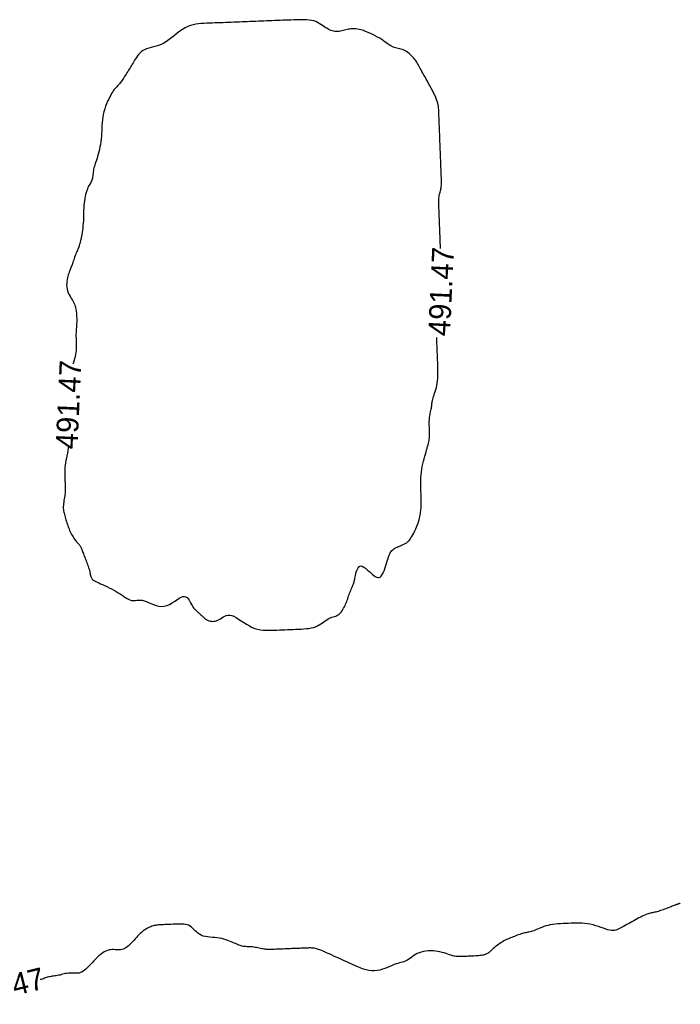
# Model space of a CAD drawing. Header units: millimetres. Extents: x 32690613 to 32693367, y 5343692 to 5344708.
# Tile 606 of 656: x 32692641 to 32692672, y 5344472 to 5344517. Entities that reach past the tile are written whole.
import ezdxf
from ezdxf.enums import TextEntityAlignment as Align

# ---------------------------------------------------------------- set-up
doc = ezdxf.new("R2010")
doc.units = ezdxf.units.MM
doc.header["$LTSCALE"] = 20
doc.layers.add('02-DGM_HL_491.50', color=72, linetype='Continuous')

msp = doc.modelspace()

# ---------------------------------------------------------------- linework, layer by layer
at = {"layer": '02-DGM_HL_491.50', "elevation": 491.5, "flags": 128}
for points in [[(32692660.804, 5344506.763), (32692660.804, 5344506.781), (32692660.801, 5344506.86), (32692660.798, 5344506.937), (32692660.795, 5344507.01), (32692660.792, 5344507.08), (32692660.79, 5344507.145), (32692660.787, 5344507.204), (32692660.785, 5344507.26), (32692660.783, 5344507.311), (32692660.781, 5344507.36), (32692660.779, 5344507.405), (32692660.778, 5344507.449), (32692660.776, 5344507.491), (32692660.774, 5344507.533), (32692660.773, 5344507.575), (32692660.771, 5344507.617), (32692660.769, 5344507.661), (32692660.768, 5344507.707), (32692660.766, 5344507.755), (32692660.764, 5344507.806), (32692660.762, 5344507.862), (32692660.759, 5344507.922), (32692660.757, 5344507.987), (32692660.754, 5344508.056), (32692660.751, 5344508.13), (32692660.748, 5344508.206), (32692660.745, 5344508.285), (32692660.742, 5344508.367), (32692660.739, 5344508.449), (32692660.735, 5344508.532), (32692660.732, 5344508.616), (32692660.729, 5344508.698), (32692660.727, 5344508.779), (32692660.726, 5344508.859), (32692660.726, 5344508.935), (32692660.728, 5344509.009), (32692660.733, 5344509.079), (32692660.739, 5344509.144), (32692660.748, 5344509.205), (32692660.76, 5344509.261), (32692660.773, 5344509.314), (32692660.786, 5344509.365), (32692660.8, 5344509.414), (32692660.813, 5344509.464), (32692660.824, 5344509.513), (32692660.834, 5344509.565), (32692660.841, 5344509.618), (32692660.846, 5344509.674), (32692660.848, 5344509.732), (32692660.849, 5344509.791), (32692660.849, 5344509.852), (32692660.848, 5344509.913), (32692660.846, 5344509.975), (32692660.843, 5344510.038), (32692660.841, 5344510.1), (32692660.838, 5344510.163), (32692660.836, 5344510.225), (32692660.834, 5344510.288), (32692660.831, 5344510.35), (32692660.829, 5344510.412), (32692660.826, 5344510.475), (32692660.824, 5344510.537), (32692660.821, 5344510.6), (32692660.819, 5344510.662), (32692660.816, 5344510.725), (32692660.814, 5344510.787), (32692660.812, 5344510.85), (32692660.809, 5344510.912), (32692660.807, 5344510.974), (32692660.804, 5344511.037), (32692660.802, 5344511.099), (32692660.799, 5344511.162), (32692660.797, 5344511.224), (32692660.794, 5344511.287), (32692660.792, 5344511.349), (32692660.79, 5344511.412), (32692660.787, 5344511.474), (32692660.785, 5344511.537), (32692660.782, 5344511.599), (32692660.78, 5344511.661), (32692660.777, 5344511.724), (32692660.775, 5344511.786), (32692660.773, 5344511.849), (32692660.77, 5344511.911), (32692660.768, 5344511.974), (32692660.765, 5344512.036), (32692660.763, 5344512.099), (32692660.76, 5344512.161), (32692660.758, 5344512.224), (32692660.755, 5344512.286), (32692660.753, 5344512.348), (32692660.751, 5344512.411), (32692660.748, 5344512.473), (32692660.746, 5344512.536), (32692660.743, 5344512.598), (32692660.741, 5344512.661), (32692660.738, 5344512.723), (32692660.736, 5344512.786), (32692660.733, 5344512.848), (32692660.731, 5344512.911), (32692660.729, 5344512.973), (32692660.726, 5344513.035), (32692660.724, 5344513.098), (32692660.72, 5344513.162), (32692660.714, 5344513.227), (32692660.706, 5344513.295), (32692660.693, 5344513.367), (32692660.675, 5344513.444), (32692660.651, 5344513.526), (32692660.62, 5344513.615), (32692660.581, 5344513.711), (32692660.536, 5344513.813), (32692660.485, 5344513.919), (32692660.43, 5344514.028), (32692660.373, 5344514.138), (32692660.314, 5344514.248), (32692660.255, 5344514.356), (32692660.198, 5344514.46), (32692660.143, 5344514.56), (32692660.091, 5344514.654), (32692660.042, 5344514.744), (32692659.996, 5344514.828), (32692659.952, 5344514.907), (32692659.912, 5344514.981), (32692659.874, 5344515.05), (32692659.839, 5344515.113), (32692659.806, 5344515.172), (32692659.776, 5344515.227), (32692659.746, 5344515.278), (32692659.716, 5344515.328), (32692659.684, 5344515.375), (32692659.651, 5344515.423), (32692659.614, 5344515.471), (32692659.573, 5344515.52), (32692659.527, 5344515.571), (32692659.476, 5344515.624), (32692659.421, 5344515.676), (32692659.363, 5344515.727), (32692659.303, 5344515.776), (32692659.24, 5344515.82), (32692659.177, 5344515.859), (32692659.113, 5344515.891), (32692659.05, 5344515.917), (32692658.987, 5344515.936), (32692658.923, 5344515.951), (32692658.86, 5344515.965), (32692658.797, 5344515.978), (32692658.734, 5344515.994), (32692658.671, 5344516.013), (32692658.607, 5344516.038), (32692658.543, 5344516.071), (32692658.478, 5344516.11), (32692658.411, 5344516.155), (32692658.34, 5344516.205), (32692658.266, 5344516.259), (32692658.186, 5344516.315), (32692658.101, 5344516.373), (32692658.008, 5344516.432), (32692657.908, 5344516.49), (32692657.803, 5344516.548), (32692657.694, 5344516.603), (32692657.582, 5344516.655), (32692657.471, 5344516.703), (32692657.363, 5344516.747), (32692657.258, 5344516.785), (32692657.159, 5344516.816), (32692657.068, 5344516.84), (32692656.984, 5344516.857), (32692656.906, 5344516.867), (32692656.834, 5344516.872), (32692656.765, 5344516.873), (32692656.7, 5344516.868), (32692656.636, 5344516.86), (32692656.574, 5344516.848), (32692656.512, 5344516.834), (32692656.45, 5344516.819), (32692656.388, 5344516.803), (32692656.326, 5344516.787), (32692656.264, 5344516.772), (32692656.202, 5344516.76), (32692656.14, 5344516.751), (32692656.078, 5344516.746), (32692656.015, 5344516.746), (32692655.952, 5344516.751), (32692655.89, 5344516.762), (32692655.826, 5344516.778), (32692655.763, 5344516.799), (32692655.699, 5344516.825), (32692655.636, 5344516.856), (32692655.572, 5344516.893), (32692655.507, 5344516.934), (32692655.442, 5344516.979), (32692655.374, 5344517.026), (32692655.304, 5344517.073), (32692655.23, 5344517.119), (32692655.151, 5344517.162), (32692655.066, 5344517.199), (32692654.975, 5344517.231), (32692654.876, 5344517.254), (32692654.771, 5344517.271), (32692654.66, 5344517.281), (32692654.545, 5344517.287), (32692654.426, 5344517.288), (32692654.304, 5344517.287), (32692654.18, 5344517.283), (32692654.055, 5344517.278), (32692653.931, 5344517.273), (32692653.806, 5344517.268), (32692653.681, 5344517.264), (32692653.556, 5344517.259), (32692653.431, 5344517.254), (32692653.306, 5344517.249), (32692653.181, 5344517.244), (32692653.056, 5344517.239), (32692652.931, 5344517.234), (32692652.806, 5344517.229), (32692652.681, 5344517.225), (32692652.557, 5344517.22), (32692652.432, 5344517.215), (32692652.307, 5344517.21), (32692652.182, 5344517.205), (32692652.057, 5344517.2), (32692651.932, 5344517.195), (32692651.807, 5344517.19), (32692651.682, 5344517.185), (32692651.557, 5344517.181), (32692651.432, 5344517.176), (32692651.308, 5344517.171), (32692651.183, 5344517.166), (32692651.058, 5344517.161), (32692650.933, 5344517.156), (32692650.808, 5344517.151), (32692650.683, 5344517.146), (32692650.558, 5344517.142), (32692650.433, 5344517.137), (32692650.308, 5344517.132), (32692650.183, 5344517.127), (32692650.058, 5344517.122), (32692649.934, 5344517.117), (32692649.809, 5344517.11), (32692649.684, 5344517.099), (32692649.56, 5344517.082), (32692649.436, 5344517.057), (32692649.312, 5344517.023), (32692649.189, 5344516.976), (32692649.066, 5344516.916), (32692648.944, 5344516.842), (32692648.822, 5344516.756), (32692648.7, 5344516.662), (32692648.579, 5344516.564), (32692648.458, 5344516.466), (32692648.336, 5344516.372), (32692648.215, 5344516.286), (32692648.093, 5344516.211), (32692647.97, 5344516.151), (32692647.848, 5344516.104), (32692647.728, 5344516.066), (32692647.612, 5344516.034), (32692647.5, 5344516.006), (32692647.393, 5344515.978), (32692647.294, 5344515.947), (32692647.204, 5344515.91), (32692647.122, 5344515.865), (32692647.05, 5344515.812), (32692646.985, 5344515.753), (32692646.927, 5344515.69), (32692646.875, 5344515.624), (32692646.828, 5344515.557), (32692646.785, 5344515.49), (32692646.744, 5344515.425), (32692646.706, 5344515.362), (32692646.669, 5344515.302), (32692646.634, 5344515.244), (32692646.599, 5344515.188), (32692646.565, 5344515.132), (32692646.531, 5344515.076), (32692646.497, 5344515.02), (32692646.462, 5344514.963), (32692646.427, 5344514.905), (32692646.39, 5344514.846), (32692646.353, 5344514.786), (32692646.316, 5344514.727), (32692646.279, 5344514.669), (32692646.243, 5344514.613), (32692646.207, 5344514.56), (32692646.171, 5344514.51), (32692646.137, 5344514.464), (32692646.104, 5344514.421), (32692646.072, 5344514.381), (32692646.041, 5344514.343), (32692646.01, 5344514.308), (32692645.979, 5344514.274), (32692645.949, 5344514.241), (32692645.919, 5344514.208), (32692645.889, 5344514.176), (32692645.859, 5344514.141), (32692645.827, 5344514.104), (32692645.794, 5344514.063), (32692645.76, 5344514.015), (32692645.724, 5344513.96), (32692645.684, 5344513.896), (32692645.642, 5344513.822), (32692645.597, 5344513.737), (32692645.55, 5344513.641), (32692645.502, 5344513.536), (32692645.455, 5344513.424), (32692645.41, 5344513.306), (32692645.368, 5344513.184), (32692645.332, 5344513.059), (32692645.302, 5344512.933), (32692645.279, 5344512.807), (32692645.263, 5344512.681), (32692645.251, 5344512.556), (32692645.243, 5344512.43), (32692645.237, 5344512.305), (32692645.231, 5344512.18), (32692645.225, 5344512.054), (32692645.216, 5344511.929), (32692645.203, 5344511.804), (32692645.187, 5344511.679), (32692645.168, 5344511.556), (32692645.147, 5344511.436), (32692645.123, 5344511.32), (32692645.097, 5344511.209), (32692645.071, 5344511.104), (32692645.043, 5344511.005), (32692645.016, 5344510.914), (32692644.988, 5344510.829), (32692644.962, 5344510.751), (32692644.936, 5344510.678), (32692644.913, 5344510.608), (32692644.892, 5344510.542), (32692644.873, 5344510.477), (32692644.858, 5344510.414), (32692644.847, 5344510.351), (32692644.838, 5344510.289), (32692644.832, 5344510.227), (32692644.826, 5344510.168), (32692644.82, 5344510.11), (32692644.813, 5344510.054), (32692644.805, 5344510.002), (32692644.793, 5344509.953), (32692644.777, 5344509.907), (32692644.758, 5344509.863), (32692644.736, 5344509.821), (32692644.711, 5344509.777), (32692644.684, 5344509.732), (32692644.657, 5344509.683), (32692644.628, 5344509.63), (32692644.599, 5344509.57), (32692644.571, 5344509.502), (32692644.543, 5344509.428), (32692644.516, 5344509.346), (32692644.491, 5344509.258), (32692644.469, 5344509.164), (32692644.449, 5344509.066), (32692644.432, 5344508.962), (32692644.419, 5344508.854), (32692644.409, 5344508.742), (32692644.403, 5344508.628), (32692644.399, 5344508.511), (32692644.396, 5344508.393), (32692644.394, 5344508.275), (32692644.391, 5344508.157), (32692644.386, 5344508.041), (32692644.38, 5344507.927), (32692644.37, 5344507.815), (32692644.358, 5344507.708), (32692644.344, 5344507.605), (32692644.328, 5344507.508), (32692644.312, 5344507.416), (32692644.296, 5344507.332), (32692644.281, 5344507.256), (32692644.267, 5344507.188), (32692644.255, 5344507.13), (32692644.244, 5344507.079), (32692644.234, 5344507.034), (32692644.223, 5344506.993), (32692644.213, 5344506.954), (32692644.201, 5344506.916), (32692644.188, 5344506.877), (32692644.172, 5344506.834), (32692644.154, 5344506.788), (32692644.133, 5344506.737), (32692644.11, 5344506.682), (32692644.086, 5344506.625), (32692644.061, 5344506.565), (32692644.036, 5344506.503), (32692644.011, 5344506.44), (32692643.987, 5344506.377), (32692643.964, 5344506.313), (32692643.943, 5344506.251), (32692643.922, 5344506.189), (32692643.902, 5344506.13), (32692643.883, 5344506.072), (32692643.865, 5344506.018), (32692643.847, 5344505.967), (32692643.83, 5344505.92), (32692643.813, 5344505.878), (32692643.796, 5344505.838), (32692643.78, 5344505.8), (32692643.763, 5344505.761), (32692643.746, 5344505.72), (32692643.729, 5344505.675), (32692643.712, 5344505.624), (32692643.694, 5344505.565), (32692643.675, 5344505.497), (32692643.657, 5344505.422), (32692643.641, 5344505.34), (32692643.629, 5344505.254), (32692643.62, 5344505.166), (32692643.618, 5344505.076), (32692643.623, 5344504.987), (32692643.636, 5344504.9), (32692643.658, 5344504.817), (32692643.688, 5344504.737), (32692643.723, 5344504.661), (32692643.763, 5344504.589), (32692643.805, 5344504.519), (32692643.846, 5344504.452), (32692643.886, 5344504.387), (32692643.922, 5344504.325), (32692643.953, 5344504.265), (32692643.979, 5344504.206), (32692644.001, 5344504.149), (32692644.018, 5344504.092), (32692644.032, 5344504.036), (32692644.043, 5344503.98), (32692644.052, 5344503.923), (32692644.06, 5344503.866), (32692644.066, 5344503.807), (32692644.071, 5344503.748), (32692644.075, 5344503.688), (32692644.078, 5344503.627), (32692644.08, 5344503.565), (32692644.08, 5344503.503), (32692644.08, 5344503.441), (32692644.079, 5344503.378), (32692644.076, 5344503.315), (32692644.073, 5344503.253), (32692644.069, 5344503.191), (32692644.065, 5344503.129), (32692644.06, 5344503.068), (32692644.056, 5344503.007), (32692644.053, 5344502.947), (32692644.05, 5344502.889), (32692644.048, 5344502.831), (32692644.048, 5344502.774), (32692644.048, 5344502.717), (32692644.049, 5344502.661), (32692644.05, 5344502.603), (32692644.052, 5344502.545), (32692644.054, 5344502.486), (32692644.056, 5344502.424), (32692644.059, 5344502.36), (32692644.06, 5344502.294), (32692644.06, 5344502.224), (32692644.058, 5344502.15), (32692644.053, 5344502.072), (32692644.043, 5344501.988), (32692644.029, 5344501.899), (32692644.009, 5344501.803), (32692643.983, 5344501.7), (32692643.952, 5344501.592), (32692643.917, 5344501.478), (32692643.907, 5344501.445)], [(32692643.697, 5344497.632), (32692643.693, 5344497.592), (32692643.675, 5344497.476), (32692643.653, 5344497.359), (32692643.63, 5344497.242), (32692643.606, 5344497.128), (32692643.584, 5344497.016), (32692643.565, 5344496.909), (32692643.551, 5344496.806), (32692643.541, 5344496.71), (32692643.534, 5344496.618), (32692643.531, 5344496.532), (32692643.53, 5344496.451), (32692643.531, 5344496.376), (32692643.533, 5344496.305), (32692643.535, 5344496.24), (32692643.538, 5344496.18), (32692643.54, 5344496.125), (32692643.542, 5344496.073), (32692643.544, 5344496.025), (32692643.546, 5344495.98), (32692643.547, 5344495.936), (32692643.549, 5344495.894), (32692643.551, 5344495.852), (32692643.552, 5344495.81), (32692643.553, 5344495.768), (32692643.554, 5344495.724), (32692643.554, 5344495.678), (32692643.553, 5344495.63), (32692643.55, 5344495.578), (32692643.545, 5344495.522), (32692643.538, 5344495.462), (32692643.529, 5344495.397), (32692643.518, 5344495.327), (32692643.507, 5344495.255), (32692643.496, 5344495.181), (32692643.485, 5344495.107), (32692643.476, 5344495.033), (32692643.469, 5344494.961), (32692643.466, 5344494.892), (32692643.466, 5344494.827), (32692643.47, 5344494.766), (32692643.477, 5344494.707), (32692643.487, 5344494.65), (32692643.5, 5344494.593), (32692643.515, 5344494.536), (32692643.531, 5344494.478), (32692643.548, 5344494.417), (32692643.567, 5344494.354), (32692643.586, 5344494.288), (32692643.607, 5344494.22), (32692643.629, 5344494.151), (32692643.651, 5344494.082), (32692643.676, 5344494.012), (32692643.701, 5344493.942), (32692643.728, 5344493.874), (32692643.756, 5344493.807), (32692643.786, 5344493.742), (32692643.817, 5344493.679), (32692643.848, 5344493.619), (32692643.881, 5344493.561), (32692643.914, 5344493.507), (32692643.947, 5344493.456), (32692643.98, 5344493.408), (32692644.013, 5344493.365), (32692644.045, 5344493.324), (32692644.077, 5344493.287), (32692644.107, 5344493.252), (32692644.137, 5344493.219), (32692644.164, 5344493.187), (32692644.19, 5344493.156), (32692644.213, 5344493.126), (32692644.234, 5344493.095), (32692644.253, 5344493.064), (32692644.27, 5344493.032), (32692644.286, 5344492.998), (32692644.301, 5344492.962), (32692644.317, 5344492.924), (32692644.333, 5344492.883), (32692644.349, 5344492.839), (32692644.368, 5344492.791), (32692644.387, 5344492.739), (32692644.407, 5344492.685), (32692644.429, 5344492.628), (32692644.451, 5344492.57), (32692644.474, 5344492.51), (32692644.497, 5344492.449), (32692644.52, 5344492.387), (32692644.543, 5344492.325), (32692644.566, 5344492.264), (32692644.588, 5344492.203), (32692644.609, 5344492.144), (32692644.629, 5344492.085), (32692644.647, 5344492.028), (32692644.663, 5344491.973), (32692644.677, 5344491.921), (32692644.688, 5344491.87), (32692644.698, 5344491.822), (32692644.707, 5344491.777), (32692644.716, 5344491.734), (32692644.726, 5344491.694), (32692644.738, 5344491.657), (32692644.754, 5344491.623), (32692644.773, 5344491.591), (32692644.798, 5344491.562), (32692644.829, 5344491.534), (32692644.866, 5344491.508), (32692644.91, 5344491.481), (32692644.962, 5344491.454), (32692645.022, 5344491.425), (32692645.092, 5344491.392), (32692645.172, 5344491.356), (32692645.262, 5344491.315), (32692645.36, 5344491.27), (32692645.464, 5344491.222), (32692645.572, 5344491.17), (32692645.681, 5344491.116), (32692645.789, 5344491.06), (32692645.894, 5344491.002), (32692645.994, 5344490.943), (32692646.086, 5344490.885), (32692646.172, 5344490.827), (32692646.251, 5344490.772), (32692646.326, 5344490.722), (32692646.396, 5344490.677), (32692646.463, 5344490.639), (32692646.528, 5344490.61), (32692646.592, 5344490.591), (32692646.655, 5344490.584), (32692646.718, 5344490.584), (32692646.784, 5344490.589), (32692646.852, 5344490.596), (32692646.924, 5344490.602), (32692647.002, 5344490.602), (32692647.085, 5344490.593), (32692647.176, 5344490.573), (32692647.275, 5344490.538), (32692647.381, 5344490.494), (32692647.493, 5344490.445), (32692647.61, 5344490.397), (32692647.731, 5344490.354), (32692647.854, 5344490.324), (32692647.979, 5344490.309), (32692648.104, 5344490.317), (32692648.227, 5344490.35), (32692648.348, 5344490.403), (32692648.466, 5344490.47), (32692648.579, 5344490.544), (32692648.687, 5344490.617), (32692648.787, 5344490.684), (32692648.879, 5344490.736), (32692648.962, 5344490.767), (32692649.034, 5344490.773), (32692649.097, 5344490.755), (32692649.152, 5344490.718), (32692649.2, 5344490.667), (32692649.243, 5344490.606), (32692649.281, 5344490.54), (32692649.317, 5344490.472), (32692649.351, 5344490.407), (32692649.384, 5344490.35), (32692649.418, 5344490.299), (32692649.451, 5344490.254), (32692649.484, 5344490.215), (32692649.516, 5344490.178), (32692649.549, 5344490.145), (32692649.581, 5344490.114), (32692649.614, 5344490.084), (32692649.646, 5344490.054), (32692649.679, 5344490.024), (32692649.711, 5344489.994), (32692649.744, 5344489.964), (32692649.776, 5344489.934), (32692649.808, 5344489.904), (32692649.841, 5344489.874), (32692649.873, 5344489.844), (32692649.906, 5344489.814), (32692649.939, 5344489.785), (32692649.973, 5344489.756), (32692650.008, 5344489.729), (32692650.045, 5344489.705), (32692650.085, 5344489.682), (32692650.127, 5344489.663), (32692650.173, 5344489.647), (32692650.222, 5344489.636), (32692650.275, 5344489.628), (32692650.33, 5344489.626), (32692650.387, 5344489.63), (32692650.446, 5344489.639), (32692650.507, 5344489.654), (32692650.568, 5344489.677), (32692650.629, 5344489.707), (32692650.691, 5344489.744), (32692650.753, 5344489.785), (32692650.817, 5344489.826), (32692650.884, 5344489.863), (32692650.955, 5344489.892), (32692651.032, 5344489.91), (32692651.115, 5344489.913), (32692651.206, 5344489.896), (32692651.305, 5344489.858), (32692651.411, 5344489.801), (32692651.524, 5344489.731), (32692651.643, 5344489.653), (32692651.765, 5344489.57), (32692651.89, 5344489.489), (32692652.017, 5344489.414), (32692652.144, 5344489.349), (32692652.271, 5344489.299), (32692652.398, 5344489.262), (32692652.524, 5344489.238), (32692652.65, 5344489.223), (32692652.775, 5344489.216), (32692652.9, 5344489.214), (32692653.025, 5344489.217), (32692653.15, 5344489.221), (32692653.275, 5344489.226), (32692653.4, 5344489.231), (32692653.525, 5344489.236), (32692653.65, 5344489.241), (32692653.775, 5344489.246), (32692653.9, 5344489.251), (32692654.024, 5344489.256), (32692654.149, 5344489.261), (32692654.274, 5344489.266), (32692654.398, 5344489.272), (32692654.52, 5344489.279), (32692654.638, 5344489.29), (32692654.753, 5344489.304), (32692654.862, 5344489.324), (32692654.966, 5344489.348), (32692655.062, 5344489.38), (32692655.151, 5344489.418), (32692655.232, 5344489.462), (32692655.308, 5344489.509), (32692655.378, 5344489.559), (32692655.445, 5344489.608), (32692655.509, 5344489.655), (32692655.571, 5344489.698), (32692655.632, 5344489.735), (32692655.693, 5344489.766), (32692655.754, 5344489.79), (32692655.815, 5344489.81), (32692655.875, 5344489.828), (32692655.934, 5344489.847), (32692655.99, 5344489.867), (32692656.045, 5344489.891), (32692656.097, 5344489.92), (32692656.147, 5344489.957), (32692656.193, 5344490.001), (32692656.237, 5344490.05), (32692656.278, 5344490.105), (32692656.316, 5344490.163), (32692656.351, 5344490.224), (32692656.384, 5344490.286), (32692656.414, 5344490.35), (32692656.442, 5344490.413), (32692656.467, 5344490.477), (32692656.491, 5344490.54), (32692656.514, 5344490.604), (32692656.536, 5344490.667), (32692656.558, 5344490.731), (32692656.58, 5344490.794), (32692656.603, 5344490.858), (32692656.627, 5344490.921), (32692656.652, 5344490.984), (32692656.677, 5344491.045), (32692656.702, 5344491.105), (32692656.726, 5344491.163), (32692656.749, 5344491.217), (32692656.769, 5344491.268), (32692656.788, 5344491.315), (32692656.803, 5344491.357), (32692656.817, 5344491.397), (32692656.828, 5344491.435), (32692656.839, 5344491.473), (32692656.849, 5344491.514), (32692656.859, 5344491.559), (32692656.87, 5344491.61), (32692656.882, 5344491.669), (32692656.897, 5344491.736), (32692656.913, 5344491.809), (32692656.933, 5344491.884), (32692656.956, 5344491.958), (32692656.982, 5344492.026), (32692657.013, 5344492.085), (32692657.048, 5344492.131), (32692657.088, 5344492.161), (32692657.134, 5344492.172), (32692657.184, 5344492.165), (32692657.239, 5344492.143), (32692657.297, 5344492.108), (32692657.357, 5344492.064), (32692657.42, 5344492.012), (32692657.484, 5344491.955), (32692657.549, 5344491.895), (32692657.614, 5344491.836), (32692657.678, 5344491.779), (32692657.742, 5344491.728), (32692657.804, 5344491.686), (32692657.864, 5344491.656), (32692657.923, 5344491.64), (32692657.978, 5344491.642), (32692658.031, 5344491.664), (32692658.08, 5344491.708), (32692658.126, 5344491.772), (32692658.168, 5344491.851), (32692658.207, 5344491.942), (32692658.244, 5344492.04), (32692658.278, 5344492.143), (32692658.309, 5344492.245), (32692658.338, 5344492.343), (32692658.364, 5344492.434), (32692658.39, 5344492.518), (32692658.414, 5344492.594), (32692658.44, 5344492.663), (32692658.467, 5344492.726), (32692658.496, 5344492.783), (32692658.53, 5344492.834), (32692658.567, 5344492.88), (32692658.609, 5344492.921), (32692658.656, 5344492.957), (32692658.706, 5344492.989), (32692658.758, 5344493.018), (32692658.81, 5344493.043), (32692658.863, 5344493.066), (32692658.913, 5344493.086), (32692658.961, 5344493.104), (32692659.006, 5344493.121), (32692659.047, 5344493.137), (32692659.085, 5344493.152), (32692659.12, 5344493.168), (32692659.154, 5344493.184), (32692659.186, 5344493.201), (32692659.217, 5344493.22), (32692659.248, 5344493.24), (32692659.278, 5344493.264), (32692659.309, 5344493.291), (32692659.341, 5344493.323), (32692659.373, 5344493.362), (32692659.408, 5344493.407), (32692659.444, 5344493.461), (32692659.484, 5344493.525), (32692659.526, 5344493.599), (32692659.571, 5344493.684), (32692659.618, 5344493.78), (32692659.666, 5344493.885), (32692659.713, 5344493.997), (32692659.758, 5344494.115), (32692659.8, 5344494.237), (32692659.836, 5344494.362), (32692659.866, 5344494.488), (32692659.889, 5344494.614), (32692659.905, 5344494.739), (32692659.915, 5344494.865), (32692659.92, 5344494.99), (32692659.921, 5344495.115), (32692659.919, 5344495.24), (32692659.915, 5344495.365), (32692659.911, 5344495.49), (32692659.906, 5344495.615), (32692659.902, 5344495.74), (32692659.899, 5344495.865), (32692659.898, 5344495.99), (32692659.9, 5344496.115), (32692659.905, 5344496.241), (32692659.914, 5344496.366), (32692659.927, 5344496.492), (32692659.945, 5344496.617), (32692659.968, 5344496.742), (32692659.994, 5344496.865), (32692660.022, 5344496.985), (32692660.052, 5344497.102), (32692660.083, 5344497.213), (32692660.112, 5344497.319), (32692660.141, 5344497.417), (32692660.167, 5344497.508), (32692660.192, 5344497.593), (32692660.213, 5344497.671), (32692660.233, 5344497.744), (32692660.249, 5344497.813), (32692660.264, 5344497.88), (32692660.276, 5344497.944), (32692660.285, 5344498.007), (32692660.292, 5344498.07), (32692660.296, 5344498.132), (32692660.298, 5344498.195), (32692660.299, 5344498.257), (32692660.299, 5344498.32), (32692660.297, 5344498.383), (32692660.295, 5344498.445), (32692660.293, 5344498.507), (32692660.291, 5344498.57), (32692660.289, 5344498.632), (32692660.287, 5344498.695), (32692660.287, 5344498.757), (32692660.288, 5344498.82), (32692660.29, 5344498.883), (32692660.295, 5344498.945), (32692660.301, 5344499.008), (32692660.31, 5344499.071), (32692660.322, 5344499.134), (32692660.334, 5344499.196), (32692660.347, 5344499.257), (32692660.36, 5344499.316), (32692660.373, 5344499.374), (32692660.384, 5344499.431), (32692660.394, 5344499.484), (32692660.401, 5344499.536), (32692660.407, 5344499.585), (32692660.412, 5344499.634), (32692660.417, 5344499.683), (32692660.424, 5344499.734), (32692660.433, 5344499.787), (32692660.445, 5344499.843), (32692660.461, 5344499.904), (32692660.482, 5344499.97), (32692660.506, 5344500.041), (32692660.533, 5344500.118), (32692660.561, 5344500.2), (32692660.588, 5344500.287), (32692660.614, 5344500.379), (32692660.638, 5344500.476), (32692660.657, 5344500.579), (32692660.671, 5344500.686), (32692660.68, 5344500.798), (32692660.686, 5344500.913), (32692660.688, 5344501.032), (32692660.687, 5344501.153), (32692660.684, 5344501.276), (32692660.68, 5344501.4), (32692660.676, 5344501.525), (32692660.671, 5344501.65), (32692660.666, 5344501.774), (32692660.661, 5344501.899), (32692660.656, 5344502.024), (32692660.651, 5344502.149), (32692660.646, 5344502.274), (32692660.641, 5344502.399), (32692660.636, 5344502.524), (32692660.632, 5344502.649), (32692660.631, 5344502.673)], [(32692671.826, 5344476.665), (32692671.823, 5344476.664), (32692671.815, 5344476.661), (32692671.803, 5344476.656), (32692671.789, 5344476.651), (32692671.772, 5344476.645), (32692671.755, 5344476.638), (32692671.739, 5344476.632), (32692671.723, 5344476.626), (32692671.71, 5344476.621), (32692671.697, 5344476.616), (32692671.685, 5344476.612), (32692671.671, 5344476.607), (32692671.655, 5344476.601), (32692671.636, 5344476.593), (32692671.612, 5344476.584), (32692671.582, 5344476.573), (32692671.545, 5344476.559), (32692671.502, 5344476.543), (32692671.454, 5344476.524), (32692671.401, 5344476.504), (32692671.345, 5344476.483), (32692671.286, 5344476.461), (32692671.225, 5344476.438), (32692671.164, 5344476.415), (32692671.102, 5344476.392), (32692671.041, 5344476.369), (32692670.98, 5344476.347), (32692670.921, 5344476.326), (32692670.862, 5344476.306), (32692670.805, 5344476.288), (32692670.75, 5344476.272), (32692670.697, 5344476.258), (32692670.647, 5344476.247), (32692670.598, 5344476.237), (32692670.55, 5344476.228), (32692670.501, 5344476.219), (32692670.451, 5344476.208), (32692670.399, 5344476.195), (32692670.344, 5344476.179), (32692670.284, 5344476.158), (32692670.22, 5344476.132), (32692670.152, 5344476.102), (32692670.08, 5344476.067), (32692670.004, 5344476.029), (32692669.927, 5344475.988), (32692669.847, 5344475.946), (32692669.766, 5344475.902), (32692669.685, 5344475.857), (32692669.603, 5344475.812), (32692669.522, 5344475.768), (32692669.442, 5344475.724), (32692669.365, 5344475.681), (32692669.29, 5344475.64), (32692669.218, 5344475.6), (32692669.149, 5344475.563), (32692669.086, 5344475.528), (32692669.027, 5344475.496), (32692668.971, 5344475.467), (32692668.916, 5344475.443), (32692668.86, 5344475.425), (32692668.802, 5344475.413), (32692668.739, 5344475.409), (32692668.668, 5344475.412), (32692668.589, 5344475.425), (32692668.5, 5344475.447), (32692668.401, 5344475.477), (32692668.295, 5344475.513), (32692668.181, 5344475.551), (32692668.063, 5344475.591), (32692667.94, 5344475.63), (32692667.815, 5344475.666), (32692667.689, 5344475.695), (32692667.563, 5344475.718), (32692667.438, 5344475.734), (32692667.312, 5344475.744), (32692667.187, 5344475.749), (32692667.062, 5344475.75), (32692666.937, 5344475.748), (32692666.812, 5344475.744), (32692666.687, 5344475.74), (32692666.562, 5344475.735), (32692666.438, 5344475.729), (32692666.315, 5344475.722), (32692666.194, 5344475.714), (32692666.076, 5344475.702), (32692665.962, 5344475.688), (32692665.851, 5344475.67), (32692665.745, 5344475.647), (32692665.645, 5344475.62), (32692665.549, 5344475.589), (32692665.46, 5344475.556), (32692665.375, 5344475.522), (32692665.295, 5344475.487), (32692665.221, 5344475.455), (32692665.152, 5344475.425), (32692665.088, 5344475.399), (32692665.028, 5344475.379), (32692664.973, 5344475.362), (32692664.921, 5344475.349), (32692664.871, 5344475.339), (32692664.823, 5344475.329), (32692664.774, 5344475.321), (32692664.725, 5344475.311), (32692664.675, 5344475.3), (32692664.622, 5344475.286), (32692664.567, 5344475.27), (32692664.51, 5344475.252), (32692664.451, 5344475.232), (32692664.392, 5344475.211), (32692664.331, 5344475.189), (32692664.27, 5344475.166), (32692664.208, 5344475.142), (32692664.147, 5344475.119), (32692664.085, 5344475.096), (32692664.023, 5344475.071), (32692663.962, 5344475.046), (32692663.9, 5344475.019), (32692663.839, 5344474.991), (32692663.777, 5344474.961), (32692663.716, 5344474.929), (32692663.655, 5344474.894), (32692663.595, 5344474.857), (32692663.535, 5344474.818), (32692663.477, 5344474.779), (32692663.421, 5344474.738), (32692663.368, 5344474.698), (32692663.317, 5344474.658), (32692663.27, 5344474.619), (32692663.226, 5344474.582), (32692663.186, 5344474.546), (32692663.148, 5344474.512), (32692663.113, 5344474.479), (32692663.08, 5344474.449), (32692663.049, 5344474.421), (32692663.018, 5344474.395), (32692662.987, 5344474.372), (32692662.957, 5344474.351), (32692662.925, 5344474.333), (32692662.892, 5344474.317), (32692662.856, 5344474.303), (32692662.817, 5344474.29), (32692662.774, 5344474.28), (32692662.726, 5344474.27), (32692662.672, 5344474.262), (32692662.612, 5344474.255), (32692662.547, 5344474.249), (32692662.478, 5344474.244), (32692662.407, 5344474.24), (32692662.335, 5344474.236), (32692662.265, 5344474.233), (32692662.196, 5344474.23), (32692662.131, 5344474.227), (32692662.071, 5344474.225), (32692662.016, 5344474.223), (32692661.964, 5344474.221), (32692661.916, 5344474.219), (32692661.87, 5344474.217), (32692661.827, 5344474.215), (32692661.784, 5344474.214), (32692661.743, 5344474.212), (32692661.701, 5344474.211), (32692661.658, 5344474.21), (32692661.615, 5344474.21), (32692661.569, 5344474.212), (32692661.52, 5344474.217), (32692661.469, 5344474.225), (32692661.413, 5344474.237), (32692661.352, 5344474.253), (32692661.286, 5344474.273), (32692661.215, 5344474.298), (32692661.138, 5344474.324), (32692661.056, 5344474.352), (32692660.969, 5344474.38), (32692660.877, 5344474.406), (32692660.779, 5344474.429), (32692660.677, 5344474.449), (32692660.57, 5344474.463), (32692660.459, 5344474.471), (32692660.347, 5344474.473), (32692660.235, 5344474.469), (32692660.124, 5344474.459), (32692660.017, 5344474.442), (32692659.914, 5344474.418), (32692659.818, 5344474.387), (32692659.729, 5344474.349), (32692659.648, 5344474.305), (32692659.572, 5344474.257), (32692659.502, 5344474.208), (32692659.435, 5344474.159), (32692659.371, 5344474.112), (32692659.309, 5344474.069), (32692659.248, 5344474.031), (32692659.186, 5344474.001), (32692659.124, 5344473.977), (32692659.059, 5344473.956), (32692658.991, 5344473.938), (32692658.919, 5344473.919), (32692658.843, 5344473.898), (32692658.76, 5344473.873), (32692658.671, 5344473.842), (32692658.575, 5344473.804), (32692658.473, 5344473.76), (32692658.364, 5344473.714), (32692658.251, 5344473.669), (32692658.133, 5344473.628), (32692658.013, 5344473.593), (32692657.89, 5344473.569), (32692657.765, 5344473.556), (32692657.64, 5344473.559), (32692657.514, 5344473.575), (32692657.388, 5344473.603), (32692657.262, 5344473.641), (32692657.135, 5344473.686), (32692657.008, 5344473.738), (32692656.88, 5344473.793), (32692656.753, 5344473.85), (32692656.626, 5344473.908), (32692656.499, 5344473.965), (32692656.374, 5344474.022), (32692656.251, 5344474.078), (32692656.13, 5344474.132), (32692656.013, 5344474.185), (32692655.899, 5344474.236), (32692655.791, 5344474.285), (32692655.687, 5344474.332), (32692655.589, 5344474.376), (32692655.496, 5344474.417), (32692655.409, 5344474.455), (32692655.327, 5344474.489), (32692655.25, 5344474.518), (32692655.179, 5344474.544), (32692655.113, 5344474.565), (32692655.052, 5344474.581), (32692654.996, 5344474.592), (32692654.944, 5344474.6), (32692654.896, 5344474.605), (32692654.85, 5344474.607), (32692654.806, 5344474.607), (32692654.764, 5344474.607), (32692654.722, 5344474.605), (32692654.68, 5344474.603), (32692654.638, 5344474.602), (32692654.594, 5344474.6), (32692654.548, 5344474.598), (32692654.5, 5344474.596), (32692654.449, 5344474.594), (32692654.393, 5344474.592), (32692654.333, 5344474.59), (32692654.268, 5344474.587), (32692654.199, 5344474.585), (32692654.126, 5344474.582), (32692654.049, 5344474.579), (32692653.97, 5344474.576), (32692653.888, 5344474.572), (32692653.806, 5344474.569), (32692653.723, 5344474.566), (32692653.64, 5344474.563), (32692653.557, 5344474.56), (32692653.476, 5344474.556), (32692653.397, 5344474.553), (32692653.32, 5344474.55), (32692653.247, 5344474.547), (32692653.177, 5344474.545), (32692653.112, 5344474.542), (32692653.052, 5344474.54), (32692652.996, 5344474.538), (32692652.944, 5344474.537), (32692652.893, 5344474.537), (32692652.844, 5344474.538), (32692652.795, 5344474.541), (32692652.746, 5344474.546), (32692652.695, 5344474.554), (32692652.641, 5344474.563), (32692652.585, 5344474.575), (32692652.527, 5344474.587), (32692652.467, 5344474.6), (32692652.406, 5344474.613), (32692652.344, 5344474.626), (32692652.281, 5344474.637), (32692652.218, 5344474.646), (32692652.156, 5344474.653), (32692652.093, 5344474.658), (32692652.032, 5344474.661), (32692651.971, 5344474.664), (32692651.912, 5344474.667), (32692651.854, 5344474.671), (32692651.798, 5344474.676), (32692651.744, 5344474.683), (32692651.693, 5344474.693), (32692651.643, 5344474.705), (32692651.594, 5344474.72), (32692651.544, 5344474.738), (32692651.493, 5344474.758), (32692651.44, 5344474.781), (32692651.383, 5344474.806), (32692651.322, 5344474.834), (32692651.255, 5344474.863), (32692651.184, 5344474.895), (32692651.107, 5344474.926), (32692651.025, 5344474.957), (32692650.938, 5344474.987), (32692650.845, 5344475.014), (32692650.748, 5344475.038), (32692650.646, 5344475.057), (32692650.539, 5344475.072), (32692650.428, 5344475.083), (32692650.317, 5344475.092), (32692650.206, 5344475.103), (32692650.098, 5344475.116), (32692649.994, 5344475.134), (32692649.896, 5344475.158), (32692649.806, 5344475.191), (32692649.726, 5344475.235), (32692649.654, 5344475.286), (32692649.588, 5344475.343), (32692649.527, 5344475.403), (32692649.468, 5344475.463), (32692649.411, 5344475.52), (32692649.351, 5344475.572), (32692649.289, 5344475.616), (32692649.223, 5344475.65), (32692649.153, 5344475.675), (32692649.078, 5344475.692), (32692649.001, 5344475.702), (32692648.922, 5344475.707), (32692648.84, 5344475.708), (32692648.758, 5344475.706), (32692648.674, 5344475.703), (32692648.591, 5344475.7), (32692648.509, 5344475.697), (32692648.428, 5344475.693), (32692648.348, 5344475.69), (32692648.272, 5344475.687), (32692648.198, 5344475.685), (32692648.129, 5344475.682), (32692648.064, 5344475.679), (32692648.004, 5344475.677), (32692647.948, 5344475.674), (32692647.896, 5344475.671), (32692647.845, 5344475.667), (32692647.797, 5344475.662), (32692647.748, 5344475.655), (32692647.699, 5344475.646), (32692647.649, 5344475.635), (32692647.596, 5344475.621), (32692647.541, 5344475.605), (32692647.484, 5344475.584), (32692647.426, 5344475.56), (32692647.366, 5344475.533), (32692647.306, 5344475.501), (32692647.245, 5344475.464), (32692647.184, 5344475.422), (32692647.124, 5344475.376), (32692647.063, 5344475.325), (32692647.003, 5344475.27), (32692646.942, 5344475.211), (32692646.882, 5344475.151), (32692646.822, 5344475.088), (32692646.762, 5344475.024), (32692646.702, 5344474.959), (32692646.642, 5344474.894), (32692646.582, 5344474.831), (32692646.522, 5344474.77), (32692646.461, 5344474.713), (32692646.401, 5344474.662), (32692646.34, 5344474.616), (32692646.279, 5344474.579), (32692646.218, 5344474.551), (32692646.156, 5344474.532), (32692646.094, 5344474.522), (32692646.031, 5344474.519), (32692645.969, 5344474.52), (32692645.906, 5344474.524), (32692645.843, 5344474.528), (32692645.781, 5344474.531), (32692645.718, 5344474.531), (32692645.656, 5344474.526), (32692645.593, 5344474.516), (32692645.532, 5344474.5), (32692645.47, 5344474.48), (32692645.408, 5344474.454), (32692645.347, 5344474.423), (32692645.286, 5344474.387), (32692645.225, 5344474.345), (32692645.164, 5344474.299), (32692645.104, 5344474.247), (32692645.043, 5344474.192), (32692644.983, 5344474.134), (32692644.923, 5344474.073), (32692644.863, 5344474.01), (32692644.803, 5344473.946), (32692644.743, 5344473.882), (32692644.683, 5344473.817), (32692644.623, 5344473.753), (32692644.562, 5344473.693), (32692644.502, 5344473.636), (32692644.441, 5344473.584), (32692644.381, 5344473.539), (32692644.32, 5344473.502), (32692644.258, 5344473.473), (32692644.196, 5344473.455), (32692644.134, 5344473.445), (32692644.072, 5344473.442), (32692644.009, 5344473.443), (32692643.946, 5344473.447), (32692643.884, 5344473.451), (32692643.821, 5344473.454), (32692643.759, 5344473.454), (32692643.696, 5344473.449), (32692643.634, 5344473.44), (32692643.572, 5344473.428), (32692643.51, 5344473.413), (32692643.448, 5344473.397), (32692643.386, 5344473.381), (32692643.324, 5344473.365), (32692643.262, 5344473.351), (32692643.2, 5344473.339), (32692643.138, 5344473.33), (32692643.077, 5344473.321), (32692643.017, 5344473.314), (32692642.958, 5344473.306), (32692642.901, 5344473.298), (32692642.845, 5344473.288), (32692642.792, 5344473.277), (32692642.742, 5344473.264), (32692642.693, 5344473.248), (32692642.645, 5344473.231), (32692642.597, 5344473.214), (32692642.547, 5344473.196), (32692642.495, 5344473.18), (32692642.44, 5344473.164), (32692642.402, 5344473.155)]]:
    msp.add_lwpolyline(points, dxfattribs=at)

# ---------------------------------------------------------------- texts
at = {"layer": '02-DGM_HL_491.50'}
for rotation, p in [(87.3353, (32692660.829, 5344504.789, 491.5)), (87.3353, (32692643.706, 5344499.588, 491.5)), (13.7184, (32692640.575, 5344472.761, 491.5))]:
    msp.add_text('491.47', height=1, rotation=rotation, dxfattribs=at).set_placement(p, align=Align.MIDDLE)

doc.saveas('drawing.dxf')
